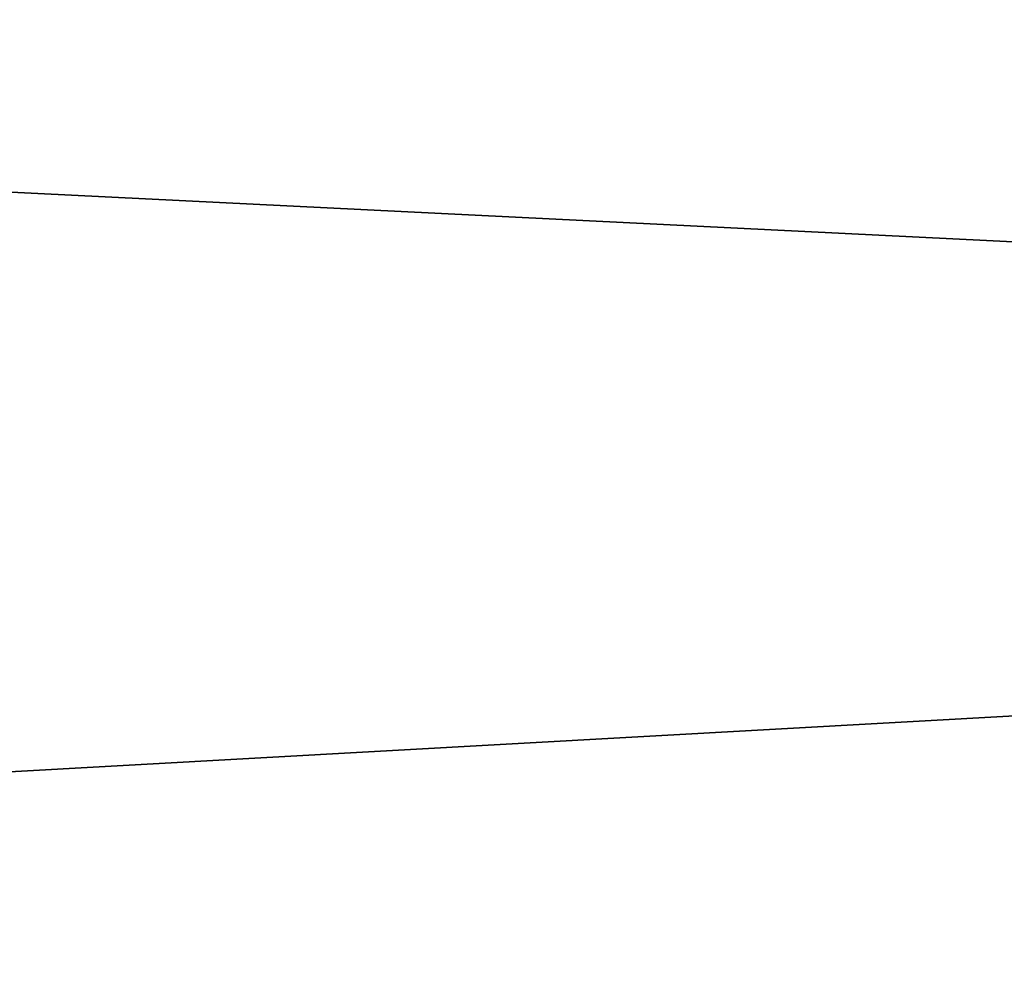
# Model space of a CAD drawing. Header units: millimetres. Extents: x -522 to 188, y -54 to 63.
# Tile 369 of 656: x -4.1186 to -4.0869, y -36.7694 to -36.7387. Entities that reach past the tile are written whole.
import ezdxf

# ---------------------------------------------------------------- set-up
doc = ezdxf.new("R2010")
doc.units = ezdxf.units.MM
doc.header["$LTSCALE"] = 65.185185
for name, color, linetype in [('1', 7, 'CONTINUOUS'), ('2', 7, 'CONTINUOUS'), ('8', 7, 'CONTINUOUS'), ('9', 7, 'CONTINUOUS')]:
    doc.layers.add(name, color=color, linetype=linetype)

msp = doc.modelspace()

# ---------------------------------------------------------------- linework, layer by layer
at = {"layer": '1', "color": 7, "linetype": 'CONTINUOUS'}
for points in [[(-4.178775, -36.8, -12.310068), (-3.364648, 23, -12.557036), (-3.364709, -36.8, -12.557017), (-4.178775, -36.8, -12.310068)], [(-4.178713, 23, -12.310092), (-3.364648, 23, -12.557036), (-4.178775, -36.8, -12.310068), (-4.178713, 23, -12.310092)]]:
    msp.add_3dface(points, dxfattribs=at)
at = {"layer": '2', "color": 7, "linetype": 'CONTINUOUS'}
for points in [[(-3.364709, -36.8, 12.557017), (-4.178713, 23, 12.310092), (-4.178775, -36.8, 12.310068), (-3.364709, -36.8, 12.557017)], [(-3.364648, 23, 12.557036), (-4.178713, 23, 12.310092), (-3.364709, -36.8, 12.557017), (-3.364648, 23, 12.557036)]]:
    msp.add_3dface(points, dxfattribs=at)
at = {"layer": '8', "color": 3, "linetype": 'CONTINUOUS'}
for points in [[(-3.617747, -36.734931, -10.657538), (-4.262876, -36.770913, -10.291494), (-4.307037, -36.734931, -10.398108), (-3.617747, -36.734931, -10.657538)], [(-3.580653, -36.770913, -10.548265), (-4.262876, -36.770913, -10.291494), (-3.617747, -36.734931, -10.657538), (-3.580653, -36.770913, -10.548265)]]:
    msp.add_3dface(points, dxfattribs=at)
at = {"layer": '9', "color": 3, "linetype": 'CONTINUOUS'}
for points in [[(-4.262876, -36.770913, 10.291494), (-3.580653, -36.770913, 10.548265), (-4.307037, -36.734931, 10.398108), (-4.262876, -36.770913, 10.291494)], [(-4.307037, -36.734931, 10.398108), (-3.580653, -36.770913, 10.548265), (-3.617747, -36.734931, 10.657538), (-4.307037, -36.734931, 10.398108)]]:
    msp.add_3dface(points, dxfattribs=at)

doc.saveas('drawing.dxf')
